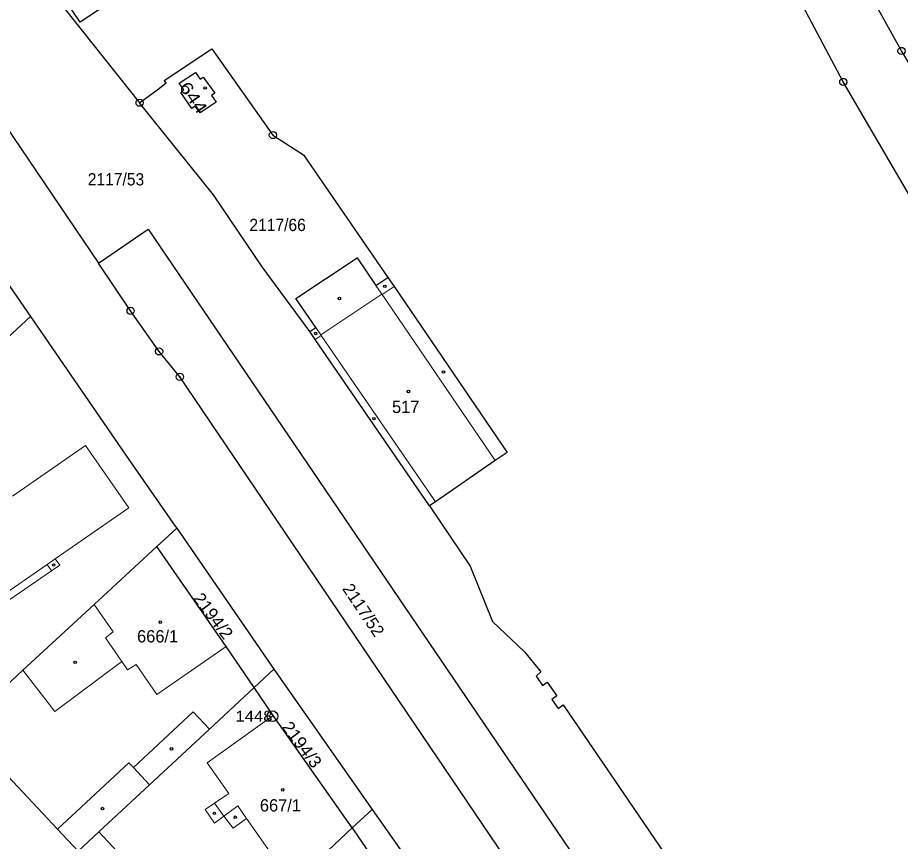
# Model space of a CAD drawing. Extents: x -679733 to -673243, y -1075091 to -1066557.
# Drawn here: x -676114.5 to -675992.4, y -1071222.5 to -1071108.5 of the extents above; entities that cross this region are included whole.
import ezdxf
from ezdxf.enums import TextEntityAlignment as Align

# ---------------------------------------------------------------- set-up
doc = ezdxf.new("R2010")
doc.units = 0
doc.header["$LTSCALE"] = 0.68
for name, color, linetype, lineweight in [('1', 7, 'Continuous', 25), ('4', 7, 'Continuous', 13), ('5', 7, 'Continuous', 25), ('8', 7, 'Continuous', 25)]:
    doc.layers.add(name, color=color, linetype=linetype, lineweight=lineweight)
doc.layers.add('2', color=7, linetype='Continuous')

msp = doc.modelspace()

# ---------------------------------------------------------------- linework, layer by layer
at = {"layer": '1'}
for p, q in [((-676159.12, -1071060.13), (-676103.35, -1071142.45)), ((-676108.79, -1071106.28), (-676097.64, -1071120.25)), ((-676097.64, -1071120.25), (-676095.07, -1071118.39)), ((-676079.05, -1071198.66), (-676081.8, -1071201.21)), ((-676068.21, -1071220.62), (-676065.44, -1071218.08))]:
    msp.add_line(p, q, dxfattribs=at)
for points in [[(-675828.15, -1071376.24), (-675863.07, -1071324.61), (-675918.9, -1071243.14), (-675974.74, -1071161.07), (-676000.25, -1071117.38), (-676033.26, -1071055.17), (-676034.84, -1071052.11), (-676046.89, -1071024.68), (-676041.61, -1071015.35)], [(-675957.49, -1071168.83), (-675966.29, -1071155.7), (-675992.19, -1071113.09), (-676010.65, -1071079.94), (-676029.67, -1071040.27), (-676041.61, -1071015.35)], [(-676135.12, -1071067.48), (-676126.75, -1071061.82), (-676123.39, -1071059.55), (-676116.28, -1071070.01), (-676094.76, -1071101.68), (-676105.86, -1071109.1), (-676108.06, -1071105.79), (-676108.79, -1071106.28)], [(-676095.07, -1071118.39), (-676093.95, -1071117.52), (-676094.22, -1071117.17), (-676087.66, -1071112.79), (-676079.19, -1071124.72), (-676074.94, -1071127.48), (-676063.28, -1071144.43)], [(-676074.08, -1071151.93), (-676080.68, -1071142.96), (-676087.43, -1071133.02), (-676097.64, -1071120.25)], [(-676125.4, -1071138.46), (-676122.23, -1071136.19), (-676117.1, -1071143.62), (-676112.74, -1071149.84)], [(-676103.35, -1071142.45), (-676096.46, -1071137.77), (-676028.85, -1071237.39)], [(-676074.08, -1071151.93), (-676073.26, -1071151.36), (-676076.02, -1071147.34), (-676067.55, -1071141.71), (-676064.93, -1071145.56), (-676063.28, -1071144.43)], [(-676035.5, -1071241.81), (-676092.07, -1071158.2), (-676094.95, -1071154.67), (-676098.88, -1071149.06), (-676103.35, -1071142.45)], [(-676063.28, -1071144.43), (-676062.42, -1071145.69), (-676046.78, -1071168.65), (-676048.43, -1071169.77), (-676056.71, -1071175.48), (-676057.54, -1071176.05)], [(-676112.74, -1071149.84), (-676121.05, -1071157.49), (-676123.34, -1071159.55), (-676129.65, -1071165.28), (-676135.8, -1071170.91), (-676143.24, -1071177.77), (-676147.11, -1071181.34), (-676147.44, -1071181.64)], [(-676112.74, -1071149.84), (-676098.61, -1071170.37), (-676092.73, -1071178.88), (-676092.51, -1071179.13), (-676079.05, -1071198.66), (-676065.44, -1071218.08)], [(-676057.54, -1071176.05), (-676073.33, -1071153.02), (-676074.08, -1071151.93)], [(-676057.54, -1071176.05), (-676051.91, -1071184.4), (-676048.82, -1071192.06), (-676044.36, -1071196.27), (-676042.1, -1071199.04), (-676042.78, -1071199.61), (-676041.89, -1071200.9), (-676041.23, -1071200.44), (-676039.9, -1071202.36), (-676040.58, -1071202.86), (-676039.72, -1071204.1), (-676039.03, -1071203.62), (-676020.06, -1071231.4)], [(-676128.12, -1071212.38), (-676125.62, -1071209.98), (-676120.97, -1071205.51), (-676113.79, -1071198.78), (-676103.91, -1071189.7), (-676095.26, -1071181.67), (-676092.51, -1071179.13)], [(-676081.8, -1071201.21), (-676085.67, -1071195.54), (-676095.26, -1071181.67)], [(-676081.8, -1071201.21), (-676087.97, -1071206.96), (-676096.25, -1071214.66), (-676103.27, -1071221.2), (-676106.13, -1071223.86), (-676108.09, -1071225.7), (-676112.07, -1071229.4), (-676122.94, -1071239.33), (-676123.43, -1071239.79)], [(-676068.21, -1071220.62), (-676079.15, -1071205.09), (-676081.8, -1071201.21)], [(-676065.44, -1071218.08), (-676054.21, -1071234.1), (-676053.04, -1071235.73), (-676051.84, -1071237.4)], [(-676082.54, -1071234.31), (-676076.47, -1071228.4), (-676068.21, -1071220.62)], [(-676068.21, -1071220.62), (-676058.68, -1071234.72), (-676057.23, -1071236.86), (-676056.09, -1071238.56), (-676053.04, -1071235.73)]]:
    msp.add_lwpolyline(points, dxfattribs=at)
msp.add_lwpolyline([(-676087.25, -1071118.94), (-676087.7, -1071119.23), (-676087.06, -1071120.16), (-676089.28, -1071121.64), (-676089.93, -1071120.71), (-676090.42, -1071121.03), (-676091.92, -1071118.82), (-676091.5, -1071118.47), (-676092.15, -1071117.55), (-676089.91, -1071116.06), (-676089.26, -1071116.98), (-676088.83, -1071116.72)], close=True, dxfattribs=at)
at = {"layer": '4'}
for p, q in [((-676064.93, -1071145.56), (-676064.13, -1071146.74)), ((-676064.07, -1071146.82), (-676062.42, -1071145.69)), ((-676072.56, -1071152.37), (-676064.13, -1071146.74)), ((-676064.13, -1071146.74), (-676064.07, -1071146.82)), ((-676064.07, -1071146.82), (-676048.43, -1071169.77)), ((-676073.26, -1071151.36), (-676072.56, -1071152.37)), ((-676072.51, -1071152.46), (-676073.33, -1071153.02)), ((-676072.51, -1071152.46), (-676072.56, -1071152.37)), ((-676056.71, -1071175.48), (-676072.51, -1071152.46)), ((-676115.25, -1071174.73), (-676105.11, -1071167.7)), ((-676105.11, -1071167.7), (-676099.13, -1071176.32)), ((-676109.32, -1071183.38), (-676099.13, -1071176.32)), ((-676110.43, -1071184.15), (-676109.32, -1071183.38)), ((-676109.32, -1071183.38), (-676108.69, -1071184.28)), ((-676136.19, -1071201.99), (-676110.43, -1071184.15)), ((-676109.85, -1071185.03), (-676110.43, -1071184.15)), ((-676108.69, -1071184.28), (-676109.85, -1071185.03)), ((-676109.85, -1071185.03), (-676135.59, -1071202.85)), ((-676103.91, -1071189.7), (-676101.29, -1071193.48)), ((-676101.29, -1071193.48), (-676102.36, -1071194.33)), ((-676102.36, -1071194.33), (-676100.09, -1071197.6)), ((-676095.27, -1071202.19), (-676085.67, -1071195.54)), ((-676109.36, -1071204.52), (-676100.09, -1071197.6)), ((-676100.09, -1071197.6), (-676099.32, -1071198.73)), ((-676099.32, -1071198.73), (-676098.14, -1071198.03)), ((-676098.14, -1071198.03), (-676095.27, -1071202.19)), ((-676113.79, -1071198.78), (-676109.36, -1071204.52)), ((-676098.5, -1071212.27), (-676090.23, -1071204.57)), ((-676090.23, -1071204.57), (-676087.97, -1071206.96)), ((-676088.28, -1071211.63), (-676079.15, -1071205.09)), ((-676119.91, -1071209.18), (-676109, -1071220.81)), ((-676109, -1071220.81), (-676099.11, -1071211.61)), ((-676099.11, -1071211.61), (-676098.5, -1071212.27)), ((-676088.28, -1071211.63), (-676085.3, -1071215.86)), ((-676098.5, -1071212.27), (-676096.25, -1071214.66)), ((-676085.3, -1071215.86), (-676087.27, -1071217.22)), ((-676087.27, -1071217.22), (-676088.58, -1071218.1)), ((-676086, -1071219.03), (-676087.27, -1071217.22)), ((-676086, -1071219.03), (-676084.07, -1071217.6)), ((-676084.07, -1071217.6), (-676082.86, -1071219.32)), ((-676088.58, -1071218.1), (-676087.27, -1071219.97)), ((-676087.27, -1071219.97), (-676086, -1071219.03)), ((-676084.68, -1071220.68), (-676086, -1071219.03)), ((-676082.86, -1071219.32), (-676084.68, -1071220.68)), ((-676082.86, -1071219.32), (-676076.47, -1071228.4)), ((-676109, -1071220.81), (-676106.13, -1071223.86)), ((-676103.27, -1071221.2), (-676099.36, -1071225.37))]:
    msp.add_line(p, q, dxfattribs=at)
at = {"layer": '5'}
for centre in [(-676088.5768, -1071118.2092), (-676063.7068, -1071145.6592), (-676069.9868, -1071147.3592), (-676073.2768, -1071152.1892), (-676055.5768, -1071157.5292), (-676060.4368, -1071160.2192), (-676065.2168, -1071163.9892), (-676109.5368, -1071184.2492), (-676094.7768, -1071192.1492), (-676106.5568, -1071197.7192), (-676093.2268, -1071209.6892), (-676077.8368, -1071215.3692), (-676102.7768, -1071217.9592), (-676087.2968, -1071218.6192), (-676084.4068, -1071219.1592)]:
    msp.add_circle(centre, 0.175, dxfattribs=at)
at = {"layer": '8'}
for centre, radius in [((-675992.19, -1071113.0899), 0.5), ((-676000.25, -1071117.3799), 0.5), ((-676000.25, -1071117.3799), 0.0303), ((-676097.64, -1071120.2499), 0.5), ((-676097.64, -1071120.2499), 0.0303), ((-676079.19, -1071124.7199), 0.5), ((-676079.19, -1071124.7199), 0.0303), ((-676098.88, -1071149.0599), 0.5), ((-676098.88, -1071149.0599), 0.0303), ((-676094.95, -1071154.6699), 0.5), ((-676094.95, -1071154.6699), 0.0303), ((-676092.07, -1071158.1999), 0.5), ((-676092.07, -1071158.1999), 0.0303), ((-676079.25, -1071205.1698), 0.75), ((-676079.25, -1071205.1698), 0.03)]:
    msp.add_circle(centre, radius, dxfattribs=at)

# ---------------------------------------------------------------- texts
at = {"layer": '2'}
for s, rotation, width, p in [('644', 305, 1.25, (-676090.8889, -1071120.0315)), ('2194/2', 307, 1.05, (-676088.1313, -1071191.7925)), ('2194/3', 307, 1.05, (-676075.8513, -1071209.6125))]:
    msp.add_text(s, height=1.7, rotation=rotation, dxfattribs=dict(at, width=width)).set_placement(p, align=Align.CENTER)
at = {"layer": '2', "width": 0.95}
msp.add_text('2117/53', height=1.7, dxfattribs=at).set_placement((-676100.91, -1071131.7), align=Align.CENTER)
msp.add_text('2117/66', height=1.7, dxfattribs=at).set_placement((-676082.45, -1071138.019))
at = {"layer": '2'}
for s, p in [('517', (-676060.809, -1071163.2)), ('666/1', (-676095.15, -1071194.96)), ('667/1', (-676078.15, -1071218.36))]:
    msp.add_text(s, height=1.7, dxfattribs=at).set_placement(p, align=Align.CENTER)
msp.add_text('2117/52', height=1.7, rotation=304, dxfattribs=at).set_placement((-676067.3601, -1071190.9417), align=Align.CENTER)
at = {"layer": '8', "width": 1.15}
msp.add_text('1448', height=1.5, dxfattribs=at).set_placement((-676079.249, -1071205.919), align=Align.RIGHT)

doc.saveas('drawing.dxf')
